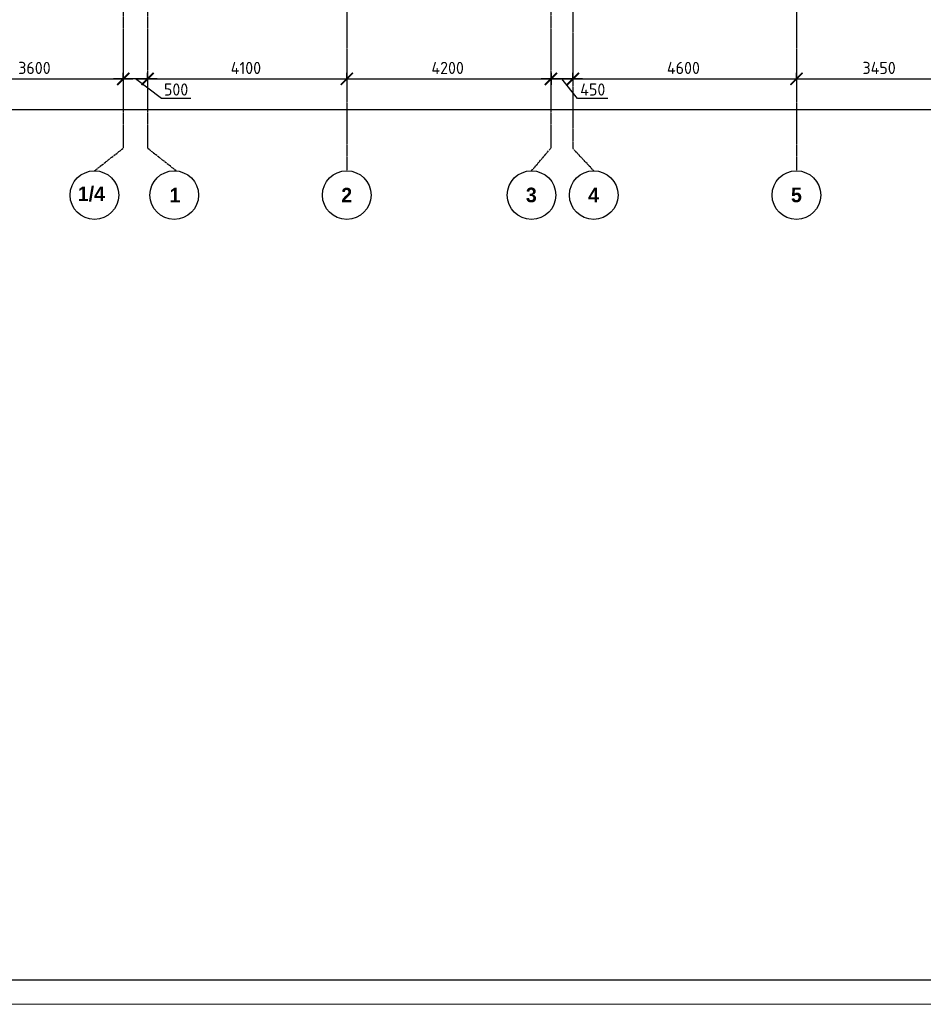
# Model space of a CAD drawing. Header units: millimetres. Extents: x -93479 to 1057970, y -66333 to 172656.
# Tile 257 of 473: x 319095 to 337683, y 70897 to 91147. Entities that reach past the tile are written whole.
import ezdxf

# ---------------------------------------------------------------- set-up
doc = ezdxf.new("R2010")
doc.units = ezdxf.units.MM
doc.linetypes.add('______5', pattern=[1100, 800, -100, 100, -100])
doc.linetypes.add('осевая', pattern=[50.8, 31.75, -6.35, 6.35, -6.35])
for name, color, linetype, lineweight in [('Оси', 40, '______5', 18), ('СПДС_РАЗМЕРЫ', 152, 'Continuous', 25), ('ТОНКИЕ', 7, 'Continuous', 9)]:
    doc.layers.add(name, color=color, linetype=linetype, lineweight=lineweight)
doc.layers.add('ТОЛСТЫЕ_ОСНОВНЫЕ', color=6, linetype='Continuous')
doc.styles.add('GOST-2.304_Type-B', font='GOST_Common.ttf')
doc.styles.add('MtXpl_Century Gothic', font='GOTHICB.TTF', dxfattribs={"height": 0.2})
doc.dimstyles.new('СПДС', dxfattribs={"dimscale": 100, "dimtxt": 2.5, "dimasz": 2.5, "dimexe": 1.25, "dimexo": 0, "dimtad": 1, "dimdec": 0, "dimtxsty": 'GOST-2.304_Type-B', "dimblk": 'ARCHTICK', "dimcen": 2.5, "dimdle": 2, "dimadec": 0, "dimazin": 2, "dimtfac": 0.75, "dimtdec": 0, "dimtmove": 1, "dimatfit": 3, "dimfxl": 1, "dimtolj": 1, "dimarcsym": 1})

# ---------------------------------------------------------------- blocks, each defined once
blk = doc.blocks.new('*U2041')
at = {"layer": 'ТОЛСТЫЕ_ОСНОВНЫЕ', "color": 7}
blk.add_lwpolyline([(20, 5), (1256, 5), (1256, 589), (20, 589)], close=True, dxfattribs=at)
at = {"layer": 'ТОНКИЕ', "color": 7}
blk.add_lwpolyline([(0, 0), (1261, 0), (1261, 594), (0, 594)], close=True, dxfattribs=at)
blk = doc.blocks.new('_ArchTick')
at = {"color": 0, "linetype": 'ByBlock', "const_width": 0.15}
blk.add_lwpolyline([(-0.5, -0.5), (0.5, 0.5)], dxfattribs=at)
blk = doc.blocks.new('*D2014')
at = {"layer": 'DEFPOINTS', "color": 0, "ltscale": 100, "transparency": 16777216}
for p in [(-5586, -35036), (51514, -35036), (51514, -35036)]:
    blk.add_point(p, dxfattribs=at)
at = {"layer": 'СПДС_РАЗМЕРЫ', "color": 0, "lineweight": -2, "transparency": 16777216}
for p, q in [((-5586, -35036), (-5586, -34911)), ((51514, -35036), (51514, -34911)), ((-5786, -35036), (51714, -35036))]:
    blk.add_line(p, q, dxfattribs=at)
at = {"layer": 'СПДС_РАЗМЕРЫ', "color": 0, "lineweight": -2, "ltscale": 100, "transparency": 16777216, "xscale": 250, "yscale": 250, "zscale": 250, "rotation": 180}
blk.add_blockref('_ArchTick', (-5586, -35036), dxfattribs=at)
at = {"layer": 'СПДС_РАЗМЕРЫ', "color": 0, "lineweight": -2, "ltscale": 100, "transparency": 16777216, "xscale": 250, "yscale": 250, "zscale": 250}
blk.add_blockref('_ArchTick', (51514, -35036), dxfattribs=at)
at = {"layer": 'СПДС_РАЗМЕРЫ', "color": 0, "ltscale": 100, "transparency": 16777216, "insert": (22931, -34811), "char_height": 250, "attachment_point": 5, "style": 'GOST-2.304_Type-B'}
blk.add_mtext('\\A1;57100', dxfattribs=at)
blk = doc.blocks.new('*D2025')
at = {"layer": 'DEFPOINTS', "color": 0, "ltscale": 100, "transparency": 16777216}
for p in [(614, -34405), (4214, -34405), (4214, -34405)]:
    blk.add_point(p, dxfattribs=at)
at = {"layer": 'СПДС_РАЗМЕРЫ', "color": 0, "lineweight": -2, "transparency": 16777216}
for p, q in [((414, -34405), (4414, -34405)), ((614, -34405), (614, -34280)), ((4214, -34405), (4214, -34280))]:
    blk.add_line(p, q, dxfattribs=at)
at = {"layer": 'СПДС_РАЗМЕРЫ', "color": 0, "lineweight": -2, "ltscale": 100, "transparency": 16777216, "xscale": 250, "yscale": 250, "zscale": 250, "rotation": 180}
blk.add_blockref('_ArchTick', (614, -34405), dxfattribs=at)
at = {"layer": 'СПДС_РАЗМЕРЫ', "color": 0, "lineweight": -2, "ltscale": 100, "transparency": 16777216, "xscale": 250, "yscale": 250, "zscale": 250}
blk.add_blockref('_ArchTick', (4214, -34405), dxfattribs=at)
at = {"layer": 'СПДС_РАЗМЕРЫ', "color": 0, "ltscale": 100, "transparency": 16777216, "insert": (2388, -34180), "char_height": 250, "attachment_point": 5, "style": 'GOST-2.304_Type-B'}
blk.add_mtext('\\A1;3600', dxfattribs=at)
blk = doc.blocks.new('*D2026')
at = {"layer": 'DEFPOINTS', "color": 0, "ltscale": 100, "transparency": 16777216}
for p in [(4714, -34405), (8814, -34405), (8814, -34405)]:
    blk.add_point(p, dxfattribs=at)
at = {"layer": 'СПДС_РАЗМЕРЫ', "color": 0, "lineweight": -2, "transparency": 16777216}
for p, q in [((4514, -34405), (9014, -34405)), ((4714, -34405), (4714, -34280)), ((8814, -34405), (8814, -34280))]:
    blk.add_line(p, q, dxfattribs=at)
at = {"layer": 'СПДС_РАЗМЕРЫ', "color": 0, "lineweight": -2, "ltscale": 100, "transparency": 16777216, "xscale": 250, "yscale": 250, "zscale": 250, "rotation": 180}
blk.add_blockref('_ArchTick', (4714, -34405), dxfattribs=at)
at = {"layer": 'СПДС_РАЗМЕРЫ', "color": 0, "lineweight": -2, "ltscale": 100, "transparency": 16777216, "xscale": 250, "yscale": 250, "zscale": 250}
blk.add_blockref('_ArchTick', (8814, -34405), dxfattribs=at)
at = {"layer": 'СПДС_РАЗМЕРЫ', "color": 0, "ltscale": 100, "transparency": 16777216, "insert": (6738, -34180), "char_height": 250, "attachment_point": 5, "style": 'GOST-2.304_Type-B'}
blk.add_mtext('\\A1;4100', dxfattribs=at)
blk = doc.blocks.new('*D2027')
at = {"layer": 'DEFPOINTS', "color": 0, "ltscale": 100, "transparency": 16777216}
for p in [(8814, -34405), (13014, -34405), (13014, -34405)]:
    blk.add_point(p, dxfattribs=at)
at = {"layer": 'СПДС_РАЗМЕРЫ', "color": 0, "lineweight": -2, "transparency": 16777216}
for p, q in [((8614, -34405), (13214, -34405)), ((8814, -34405), (8814, -34280)), ((13014, -34405), (13014, -34280))]:
    blk.add_line(p, q, dxfattribs=at)
at = {"layer": 'СПДС_РАЗМЕРЫ', "color": 0, "lineweight": -2, "ltscale": 100, "transparency": 16777216, "xscale": 250, "yscale": 250, "zscale": 250, "rotation": 180}
blk.add_blockref('_ArchTick', (8814, -34405), dxfattribs=at)
at = {"layer": 'СПДС_РАЗМЕРЫ', "color": 0, "lineweight": -2, "ltscale": 100, "transparency": 16777216, "xscale": 250, "yscale": 250, "zscale": 250}
blk.add_blockref('_ArchTick', (13014, -34405), dxfattribs=at)
at = {"layer": 'СПДС_РАЗМЕРЫ', "color": 0, "ltscale": 100, "transparency": 16777216, "insert": (10888, -34180), "char_height": 250, "attachment_point": 5, "style": 'GOST-2.304_Type-B'}
blk.add_mtext('\\A1;4200', dxfattribs=at)
blk = doc.blocks.new('*D2028')
at = {"layer": 'DEFPOINTS', "color": 0, "ltscale": 100, "transparency": 16777216}
for p in [(13464, -34405), (18064, -34405), (18064, -34405)]:
    blk.add_point(p, dxfattribs=at)
at = {"layer": 'СПДС_РАЗМЕРЫ', "color": 0, "lineweight": -2, "transparency": 16777216}
for p, q in [((13264, -34405), (18264, -34405)), ((13464, -34405), (13464, -34280)), ((18064, -34405), (18064, -34280))]:
    blk.add_line(p, q, dxfattribs=at)
at = {"layer": 'СПДС_РАЗМЕРЫ', "color": 0, "lineweight": -2, "ltscale": 100, "transparency": 16777216, "xscale": 250, "yscale": 250, "zscale": 250, "rotation": 180}
blk.add_blockref('_ArchTick', (13464, -34405), dxfattribs=at)
at = {"layer": 'СПДС_РАЗМЕРЫ', "color": 0, "lineweight": -2, "ltscale": 100, "transparency": 16777216, "xscale": 250, "yscale": 250, "zscale": 250}
blk.add_blockref('_ArchTick', (18064, -34405), dxfattribs=at)
at = {"layer": 'СПДС_РАЗМЕРЫ', "color": 0, "ltscale": 100, "transparency": 16777216, "insert": (15738, -34180), "char_height": 250, "attachment_point": 5, "style": 'GOST-2.304_Type-B'}
blk.add_mtext('\\A1;4600', dxfattribs=at)
blk = doc.blocks.new('*D2029')
at = {"layer": 'DEFPOINTS', "color": 0, "ltscale": 100, "transparency": 16777216}
for p in [(18064, -34405), (21514, -34405), (21514, -34405)]:
    blk.add_point(p, dxfattribs=at)
at = {"layer": 'СПДС_РАЗМЕРЫ', "color": 0, "lineweight": -2, "transparency": 16777216}
for p, q in [((17864, -34405), (21714, -34405)), ((18064, -34405), (18064, -34280)), ((21514, -34405), (21514, -34280))]:
    blk.add_line(p, q, dxfattribs=at)
at = {"layer": 'СПДС_РАЗМЕРЫ', "color": 0, "lineweight": -2, "ltscale": 100, "transparency": 16777216, "xscale": 250, "yscale": 250, "zscale": 250, "rotation": 180}
blk.add_blockref('_ArchTick', (18064, -34405), dxfattribs=at)
at = {"layer": 'СПДС_РАЗМЕРЫ', "color": 0, "lineweight": -2, "ltscale": 100, "transparency": 16777216, "xscale": 250, "yscale": 250, "zscale": 250}
blk.add_blockref('_ArchTick', (21514, -34405), dxfattribs=at)
at = {"layer": 'СПДС_РАЗМЕРЫ', "color": 0, "ltscale": 100, "transparency": 16777216, "insert": (19763, -34180), "char_height": 250, "attachment_point": 5, "style": 'GOST-2.304_Type-B'}
blk.add_mtext('\\A1;3450', dxfattribs=at)
blk = doc.blocks.new('*D2038')
at = {"layer": 'DEFPOINTS', "color": 0, "ltscale": 100, "transparency": 16777216}
for p in [(13014, -34280), (13014, -34405), (13464, -34342)]:
    blk.add_point(p, dxfattribs=at)
at = {"layer": 'СПДС_РАЗМЕРЫ', "color": 0, "lineweight": -2, "transparency": 16777216}
for p, q in [((13664, -34405), (12814, -34405)), ((13014, -34280), (13014, -34530)), ((13561, -34811), (13239, -34405)), ((13464, -34342), (13464, -34530)), ((14186, -34811), (13561, -34811))]:
    blk.add_line(p, q, dxfattribs=at)
at = {"layer": 'СПДС_РАЗМЕРЫ', "color": 0, "lineweight": -2, "ltscale": 100, "transparency": 16777216, "xscale": 250, "yscale": 250, "zscale": 250, "rotation": 180}
blk.add_blockref('_ArchTick', (13014, -34405), dxfattribs=at)
at = {"layer": 'СПДС_РАЗМЕРЫ', "color": 0, "lineweight": -2, "ltscale": 100, "transparency": 16777216, "xscale": 250, "yscale": 250, "zscale": 250}
blk.add_blockref('_ArchTick', (13464, -34405), dxfattribs=at)
at = {"layer": 'СПДС_РАЗМЕРЫ', "color": 0, "ltscale": 100, "transparency": 16777216, "insert": (13873, -34624), "char_height": 250, "attachment_point": 5, "style": 'GOST-2.304_Type-B'}
blk.add_mtext('\\A1;450', dxfattribs=at)
blk = doc.blocks.new('*D2039')
at = {"layer": 'DEFPOINTS', "color": 0, "ltscale": 100, "transparency": 16777216}
for p in [(4214, -34013), (4214, -34405), (4714, -34280)]:
    blk.add_point(p, dxfattribs=at)
at = {"layer": 'СПДС_РАЗМЕРЫ', "color": 0, "lineweight": -2, "transparency": 16777216}
for p, q in [((4214, -34013), (4214, -34530)), ((4914, -34405), (4014, -34405)), ((5002, -34811), (4464, -34405)), ((4714, -34280), (4714, -34530)), ((5603, -34811), (5002, -34811))]:
    blk.add_line(p, q, dxfattribs=at)
at = {"layer": 'СПДС_РАЗМЕРЫ', "color": 0, "lineweight": -2, "ltscale": 100, "transparency": 16777216, "xscale": 250, "yscale": 250, "zscale": 250, "rotation": 180}
blk.add_blockref('_ArchTick', (4214, -34405), dxfattribs=at)
at = {"layer": 'СПДС_РАЗМЕРЫ', "color": 0, "lineweight": -2, "ltscale": 100, "transparency": 16777216, "xscale": 250, "yscale": 250, "zscale": 250}
blk.add_blockref('_ArchTick', (4714, -34405), dxfattribs=at)
at = {"layer": 'СПДС_РАЗМЕРЫ', "color": 0, "ltscale": 100, "transparency": 16777216, "insert": (5302, -34624), "char_height": 250, "attachment_point": 5, "style": 'GOST-2.304_Type-B'}
blk.add_mtext('\\A1;500', dxfattribs=at)
blk = doc.blocks.new('оси')
at = {"color": 7, "linetype": 'ByBlock', "lineweight": -2}
for centre in [(3623, -36796), (5263, -36796), (8813, -36796), (12613, -36796), (13893, -36796), (18063, -36796)]:
    blk.add_circle(centre, 500, dxfattribs=at)
at = {"layer": 'Оси', "color": 7, "linetype": 'осевая', "lineweight": 25, "transparency": 33554687}
for p, q in [((8813.5, 151.4), (8813.5, -36280.2)), ((18063.5, 151.4), (18063.5, -36280.2)), ((4213.5, -358.8), (4213.5, -35832.1)), ((4713.5, -358.8), (4713.5, -35832.1)), ((13013.5, -402.7), (13013.5, -35828.6)), ((13463.5, -390), (13463.5, -35834.5)), ((3623, -36296), (4213.5, -35832.1)), ((5304.1, -36296), (4713.5, -35832.1)), ((12613, -36296), (13013.5, -35828.6)), ((13893, -36296), (13463.5, -35834.5))]:
    blk.add_line(p, q, dxfattribs=at)
at = {"layer": 'Оси', "color": 7, "lineweight": 25, "transparency": 33554687, "style": 'MtXpl_Century Gothic'}
for s, p in [('1/4', (3281.1, -36919.3)), ('1', (5168.2, -36946)), ('2', (8700.1, -36946)), ('3', (12497.1, -36942.3)), ('4', (13777.7, -36946)), ('5', (17950.8, -36942.3))]:
    blk.add_text(s, height=300, dxfattribs=at).set_placement(p)
at = {"layer": 'СПДС_РАЗМЕРЫ', "color": 7}
for base, p1, p2, picture, middle in [((4213.5, -34405), (613.7, -34405), (4213.5, -34405), '*D2025', (2388.4, -34405)), ((8813.5, -34405), (4713.5, -34405), (8813.5, -34405), '*D2026', (6738.4, -34405)), ((13013.5, -34405), (8813.5, -34405), (13013.5, -34405), '*D2027', (10888.4, -34405)), ((18063.5, -34405), (13463.5, -34405), (18063.5, -34405), '*D2028', (15738.4, -34405)), ((21513.5, -34405), (18063.5, -34405), (21513.5, -34405), '*D2029', (19763.4, -34405)), ((51513.5, -35036.2), (-5586.3, -35036.2), (51513.5, -35036.2), '*D2014', (22931, -35036.2))]:
    dim = blk.add_linear_dim(base=base, p1=p1, p2=p2, dimstyle='СПДС', override={"dimgap": 1}, dxfattribs=at)
    dim.commit()
    dim.dimension.update_dxf_attribs({"geometry": picture, "text_midpoint": middle, "dimtype": 160})
for base, p1, p2, picture, middle in [((4213.5, -34405), (4713.5, -34280), (4213.5, -34013.3), '*D2039', (5064.6, -34811.2)), ((13013.5, -34405), (13463.5, -34342.5), (13013.5, -34280), '*D2038', (13623.1, -34811.2))]:
    dim = blk.add_linear_dim(base=base, p1=p1, p2=p2, dimstyle='СПДС', dxfattribs=at)
    dim.commit()
    dim.dimension.update_dxf_attribs({"geometry": picture, "text_midpoint": middle, "dimtype": 160})

msp = doc.modelspace()

# ---------------------------------------------------------------- block references
at = {"xscale": 100, "yscale": 100, "zscale": 100}
msp.add_blockref('*U2041', (294572.1, 70897.1), dxfattribs=at)
msp.add_blockref('оси', (317010.4, 124335.1, 3100))

doc.saveas('drawing.dxf')
